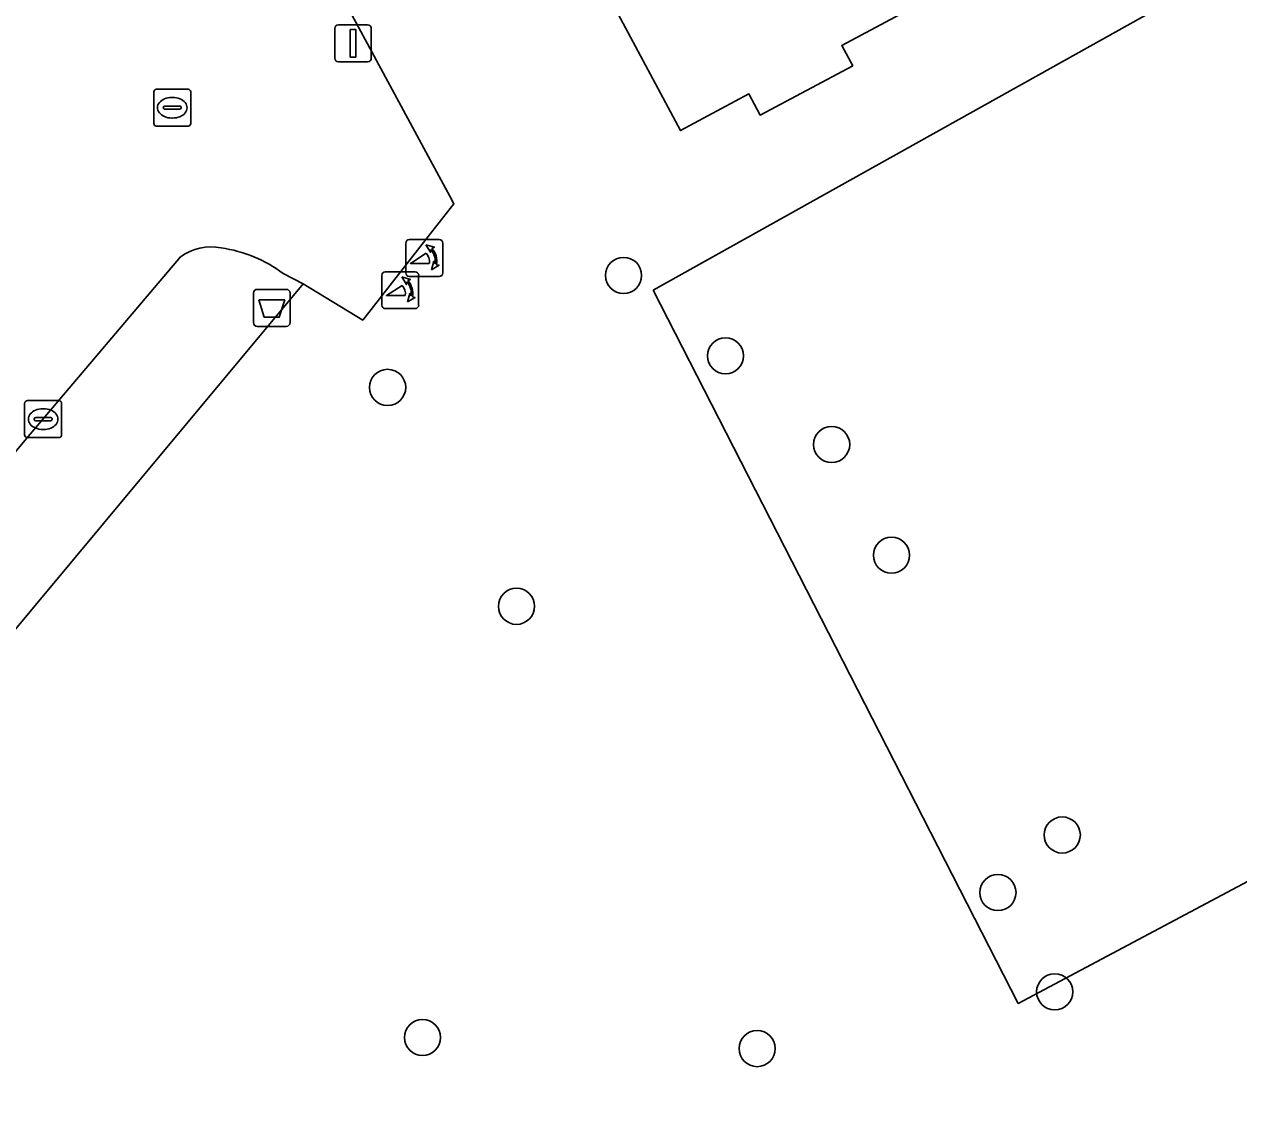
# Model space of a CAD drawing. Extents: x 162073 to 163043, y 381818 to 382561.
# Drawn here: x 162489.07 to 162521.93, y 381990.33 to 382019.98 of the extents above; entities that cross this region are included whole.
import ezdxf

# ---------------------------------------------------------------- set-up
doc = ezdxf.new("R2010")
doc.units = 0
for name, color, linetype in [('IMGEO_Afvalbak', 7, 'Continuous'), ('IMGEO_Boom', 7, 'Continuous'), ('IMGEO_Erf', 7, 'Continuous'), ('IMGEO_Kolk', 7, 'Continuous'), ('IMGEO_Lichtmast', 7, 'Continuous'), ('IMGEO_Pand', 7, 'Continuous'), ('IMGEO_Pand_vergunning_verleend', 7, 'Continuous'), ('IMGEO_Poller', 7, 'Continuous'), ('IMGEO_Rijbaan_lokaal_open', 7, 'Continuous'), ('IMGEO_Rioolput', 7, 'Continuous'), ('IMGEO_Voetpad_open', 7, 'Continuous')]:
    doc.layers.add(name, color=color, linetype=linetype)

msp = doc.modelspace()

# ---------------------------------------------------------------- linework, layer by layer
at = {"layer": 'IMGEO_Afvalbak'}
for p, q in [((162495.27, 382011.91), (162495.27, 382012.71)), ((162495.27, 382012.71), (162495.27, 382011.91)), ((162495.37, 382012.81), (162496.16, 382012.81)), ((162496.16, 382012.81), (162495.37, 382012.81)), ((162496.26, 382012.71), (162496.26, 382011.91)), ((162496.26, 382011.91), (162496.26, 382012.71)), ((162496.16, 382011.81), (162495.37, 382011.81)), ((162495.37, 382011.81), (162496.16, 382011.81))]:
    msp.add_line(p, q, dxfattribs=at)
msp.add_lwpolyline([(162495.413, 382012.524), (162496.117, 382012.524), (162495.968, 382012.054), (162495.562, 382012.054), (162495.413, 382012.524)], dxfattribs=at)
for centre, start, end in [((162495.37, 382012.71), 90, 180), ((162495.37, 382012.71), 90, 180), ((162496.16, 382012.71), 0, 90), ((162496.16, 382012.71), 360, 90), ((162495.37, 382011.91), 180, 270), ((162495.37, 382011.91), 180, 270), ((162496.16, 382011.91), 270, 0), ((162496.16, 382011.91), 270, 0)]:
    msp.add_arc(centre, 0.1, start, end, dxfattribs=at)
at = {"layer": 'IMGEO_Boom'}
for centre in [(162505.284, 382013.187), (162508.04, 382011.012), (162498.901, 382010.159), (162510.913, 382008.614), (162512.531, 382005.62), (162502.386, 382004.239), (162517.152, 381998.055), (162515.412, 381996.498), (162516.947, 381993.813), (162499.843, 381992.58), (162508.897, 381992.279)]:
    msp.add_circle(centre, 0.489, dxfattribs=at)
at = {"layer": 'IMGEO_Erf'}
for points in [[(162574.615, 382046.411), (162523.276, 382089.432), (162521.435, 382087.22), (162500, 382061.465), (162495.527, 382056.09), (162485.32, 382043.802), (162496.476, 382022.946), (162500, 382016.409), (162500.583, 382015.328), (162500.694, 382015.122), (162500, 382014.237), (162498.228, 382011.978), (162496.617, 382012.958), (162485.8, 382000), (162479.39, 381992.322), (162463.245, 381972.97)], [(162525.732, 382027.182), (162511.188, 382019.408), (162511.482, 382018.858), (162508.981, 382017.522), (162508.675, 382018.094), (162506.823, 382017.104), (162503.172, 382023.933), (162502.335, 382023.486), (162500, 382027.855), (162493.755, 382039.539), (162494.355, 382039.86), (162492.417, 382043.487), (162496.014, 382045.41), (162495.116, 382047.09), (162499.843, 382049.616), (162500, 382049.323), (162501.162, 382047.151), (162511.974, 382052.93), (162525.812, 382060.326)]]:
    msp.add_lwpolyline(points, dxfattribs=at)
at = {"layer": 'IMGEO_Kolk'}
for p, q in [((162489.081, 382008.875), (162489.081, 382009.727)), ((162489.156, 382009.801), (162490.008, 382009.801)), ((162490.082, 382009.727), (162490.082, 382008.875)), ((162489.569, 382009.581), (162489.594, 382009.581)), ((162489.34, 382009.295), (162489.34, 382009.307)), ((162489.778, 382009.258), (162489.38, 382009.258)), ((162489.383, 382009.344), (162489.781, 382009.344)), ((162489.824, 382009.307), (162489.824, 382009.295)), ((162490.008, 382008.801), (162489.156, 382008.801)), ((162489.592, 382009.021), (162489.567, 382009.021))]:
    msp.add_line(p, q, dxfattribs=at)
for points in [[(162489.081, 382008.875), (162489.081, 382009.727)], [(162489.156, 382009.801), (162490.008, 382009.801)], [(162490.082, 382009.727), (162490.082, 382008.875)], [(162490.008, 382008.801), (162489.156, 382008.801)]]:
    msp.add_lwpolyline(points, dxfattribs=at)
for centre, radius, start, end in [((162489.158, 382009.725), 0.0765, 91.552, 178.448), ((162489.158, 382009.725), 0.0765, 91.552, 178.448), ((162490.006, 382009.725), 0.0765, 1.552, 88.448), ((162490.006, 382009.725), 0.0765, 1.552, 88.448), ((162489.38, 382009.304), 0.0403, 85.8775, 175.7526), ((162489.377, 382009.294), 0.0366, 178.938, 274.7102), ((162489.781, 382009.301), 0.043, 264.8664, 352.4533), ((162489.785, 382009.306), 0.0386, 1.7309, 96.639), ((162489.158, 382008.877), 0.0765, 181.552, 268.448), ((162489.158, 382008.877), 0.0765, 181.552, 268.448), ((162490.006, 382008.877), 0.0765, 271.552, 358.448), ((162490.006, 382008.877), 0.0765, 271.552, 358.448)]:
    msp.add_arc(centre, radius, start, end, dxfattribs=at)
for centre, major_axis, ratio, start_param, end_param in [((162489.568, 382009.301), (-0.387, 0.002), 0.722429, 4.712389, 7.853982), ((162489.593, 382009.301), (-0.39, 0.002), 0.717154, 1.570796, 4.712389)]:
    msp.add_ellipse(centre, major_axis=major_axis, ratio=ratio, start_param=start_param, end_param=end_param, dxfattribs=at)
at = {"layer": 'IMGEO_Lichtmast'}
for p, q in [((162497.57, 382019.965), (162498.36, 382019.965)), ((162498.36, 382019.965), (162497.57, 382019.965)), ((162497.47, 382019.065), (162497.47, 382019.865)), ((162497.47, 382019.865), (162497.47, 382019.065)), ((162498.46, 382019.865), (162498.46, 382019.065)), ((162498.46, 382019.065), (162498.46, 382019.865)), ((162498.36, 382018.965), (162497.57, 382018.965)), ((162497.57, 382018.965), (162498.36, 382018.965))]:
    msp.add_line(p, q, dxfattribs=at)
msp.add_lwpolyline([(162497.89, 382019.84), (162498.04, 382019.84), (162498.04, 382019.09), (162497.89, 382019.09), (162497.89, 382019.84)], dxfattribs=at)
for centre, start, end in [((162497.57, 382019.865), 90, 180), ((162497.57, 382019.865), 90, 180), ((162498.36, 382019.865), 0, 90), ((162498.36, 382019.865), 360, 90), ((162497.57, 382019.065), 180, 270), ((162497.57, 382019.065), 180, 270), ((162498.36, 382019.065), 270, 0), ((162498.36, 382019.065), 270, 0)]:
    msp.add_arc(centre, 0.1, start, end, dxfattribs=at)
at = {"layer": 'IMGEO_Pand'}
msp.add_lwpolyline([(162525.812, 382060.326), (162511.974, 382052.93), (162501.162, 382047.151), (162500, 382049.323), (162499.843, 382049.616), (162495.116, 382047.09), (162496.014, 382045.41), (162492.417, 382043.487), (162494.355, 382039.86), (162493.755, 382039.539), (162500, 382027.855), (162502.335, 382023.486), (162503.172, 382023.933), (162506.823, 382017.104), (162508.675, 382018.094), (162508.981, 382017.522), (162511.482, 382018.858), (162511.188, 382019.408), (162525.732, 382027.182)], dxfattribs=at)
at = {"layer": 'IMGEO_Pand_vergunning_verleend'}
msp.add_lwpolyline([(162506.081, 382012.787), (162537.921, 382030.563), (162540.97, 382025.099), (162552.035, 382031.277), (162550.142, 382034.668), (162552.563, 382036.019), (162551.527, 382037.874), (162556.827, 382040.832), (162559.133, 382036.702), (162567.615, 382040.58), (162572.407, 382031.568), (162571.087, 382030.866), (162573.731, 382025.895), (162561.053, 382019.153), (162561.748, 382017.847), (162515.96, 381993.499)], close=True, dxfattribs=at)
at = {"layer": 'IMGEO_Poller'}
for p, q in [((162499.394, 382014.061), (162499.394, 382013.254)), ((162499.394, 382014.061), (162499.394, 382013.254)), ((162500.296, 382014.156), (162499.488, 382014.156)), ((162500.296, 382014.156), (162499.488, 382014.156)), ((162500.39, 382013.254), (162500.39, 382014.061)), ((162500.39, 382013.254), (162500.39, 382014.061)), ((162498.744, 382013.19), (162498.744, 382012.383)), ((162498.744, 382013.19), (162498.744, 382012.383)), ((162499.646, 382013.285), (162498.838, 382013.285)), ((162499.646, 382013.285), (162498.838, 382013.285)), ((162499.488, 382013.159), (162500.296, 382013.159)), ((162499.488, 382013.159), (162500.296, 382013.159)), ((162499.74, 382012.383), (162499.74, 382013.19)), ((162499.74, 382012.383), (162499.74, 382013.19)), ((162498.838, 382012.288), (162499.646, 382012.288)), ((162498.838, 382012.288), (162499.646, 382012.288))]:
    msp.add_line(p, q, dxfattribs=at)
for points in [[(162500.073, 382013.885), (162500.061, 382013.812), (162499.936, 382014.017)], [(162499.936, 382014.017), (162500.167, 382013.951), (162500.096, 382013.919)], [(162500.029, 382013.512), (162499.516, 382013.512), (162499.946, 382013.787)], [(162500.089, 382013.34), (162500.155, 382013.571), (162500.185, 382013.503)], [(162500.221, 382013.476), (162500.293, 382013.465), (162500.089, 382013.34)], [(162499.423, 382013.014), (162499.411, 382012.941), (162499.286, 382013.146)], [(162499.286, 382013.146), (162499.517, 382013.08), (162499.446, 382013.048)], [(162499.379, 382012.641), (162498.866, 382012.641), (162499.296, 382012.916)], [(162499.439, 382012.469), (162499.505, 382012.7), (162499.535, 382012.632)], [(162499.571, 382012.605), (162499.643, 382012.594), (162499.439, 382012.469)]]:
    msp.add_lwpolyline(points, dxfattribs=at)
for centre, radius, start, end in [((162499.488, 382014.061), 0.0946, 90, 180), ((162499.488, 382014.061), 0.0946, 90, 180), ((162500.296, 382014.061), 0.0946, 0, 90), ((162500.296, 382014.061), 0.0946, 0, 90), ((162499.701, 382013.562), 0.332, 351.3247, 42.4854), ((162499.715, 382013.572), 0.476, 351.7527, 41.1691), ((162499.715, 382013.572), 0.516, 349.3569, 42.2912), ((162498.838, 382013.19), 0.0946, 90, 180), ((162498.838, 382013.19), 0.0946, 90, 180), ((162499.488, 382013.254), 0.0946, 180, 270), ((162499.488, 382013.254), 0.0946, 180, 270), ((162499.065, 382012.701), 0.476, 351.7527, 41.1691), ((162499.065, 382012.701), 0.516, 349.3569, 42.2912), ((162499.646, 382013.19), 0.0946, 0, 90), ((162499.646, 382013.19), 0.0946, 0, 90), ((162500.296, 382013.254), 0.0946, 270, 0), ((162500.296, 382013.254), 0.0946, 270, 0), ((162499.051, 382012.691), 0.332, 351.3247, 42.4854), ((162498.838, 382012.383), 0.0946, 180, 270), ((162498.838, 382012.383), 0.0946, 180, 270), ((162499.646, 382012.383), 0.0946, 270, 0), ((162499.646, 382012.383), 0.0946, 270, 0)]:
    msp.add_arc(centre, radius, start, end, dxfattribs=at)
at = {"layer": 'IMGEO_Rijbaan_lokaal_open'}
for points in [[(162496.079, 382013.239), (162496.617, 382012.958), (162498.228, 382011.978), (162500, 382014.237), (162500.694, 382015.122), (162500.583, 382015.328), (162500, 382016.409), (162496.476, 382022.946), (162495.614, 382022.55)], [(162477.884, 381995.381), (162481.777, 382000), (162484.071, 382002.722), (162489.234, 382008.892), (162493.299, 382013.689)]]:
    msp.add_lwpolyline(points, dxfattribs=at)
for centre, radius, start, end in [((162494.127, 382012.544), 1.413, 78.9609, 125.8758), ((162493.86, 382010.237), 3.733, 53.5324, 81.7176)]:
    msp.add_arc(centre, radius, start, end, dxfattribs=at)
at = {"layer": 'IMGEO_Rioolput'}
for p, q in [((162492.574, 382017.296), (162492.574, 382018.148)), ((162492.649, 382018.222), (162493.501, 382018.222)), ((162493.062, 382018.002), (162493.087, 382018.002)), ((162493.575, 382018.148), (162493.575, 382017.296)), ((162492.833, 382017.716), (162492.833, 382017.728)), ((162493.271, 382017.679), (162492.873, 382017.679)), ((162492.876, 382017.765), (162493.274, 382017.765)), ((162493.317, 382017.728), (162493.317, 382017.716)), ((162493.085, 382017.442), (162493.06, 382017.442)), ((162493.501, 382017.222), (162492.649, 382017.222))]:
    msp.add_line(p, q, dxfattribs=at)
for points in [[(162492.574, 382017.296), (162492.574, 382018.148)], [(162492.649, 382018.222), (162493.501, 382018.222)], [(162493.575, 382018.148), (162493.575, 382017.296)], [(162493.501, 382017.222), (162492.649, 382017.222)]]:
    msp.add_lwpolyline(points, dxfattribs=at)
for centre, radius, start, end in [((162492.651, 382018.146), 0.0765, 91.552, 178.448), ((162492.651, 382018.146), 0.0765, 91.552, 178.448), ((162493.499, 382018.146), 0.0765, 1.552, 88.448), ((162493.499, 382018.146), 0.0765, 1.552, 88.448), ((162492.873, 382017.725), 0.0403, 85.8775, 175.7526), ((162492.87, 382017.715), 0.0366, 178.938, 274.7102), ((162493.274, 382017.722), 0.043, 264.8664, 352.4533), ((162493.278, 382017.727), 0.0386, 1.7309, 96.639), ((162492.651, 382017.298), 0.0765, 181.552, 268.448), ((162492.651, 382017.298), 0.0765, 181.552, 268.448), ((162493.499, 382017.298), 0.0765, 271.552, 358.448), ((162493.499, 382017.298), 0.0765, 271.552, 358.448)]:
    msp.add_arc(centre, radius, start, end, dxfattribs=at)
for centre, major_axis, ratio, start_param, end_param in [((162493.061, 382017.722), (-0.387, 0.002), 0.722429, 4.712389, 7.853982), ((162493.086, 382017.722), (-0.39, 0.002), 0.717154, 1.570796, 4.712389)]:
    msp.add_ellipse(centre, major_axis=major_axis, ratio=ratio, start_param=start_param, end_param=end_param, dxfattribs=at)
at = {"layer": 'IMGEO_Voetpad_open'}
for points in [[(162493.299, 382013.689), (162489.234, 382008.892), (162484.071, 382002.722), (162481.777, 382000), (162477.884, 381995.381), (162472.165, 381988.591), (162467.651, 381983.253), (162462.74, 381977.194), (162461.704, 381975.992)], [(162479.39, 381992.322), (162485.8, 382000), (162496.617, 382012.958), (162496.079, 382013.239)]]:
    msp.add_lwpolyline(points, dxfattribs=at)
for centre, radius, start, end in [((162494.127, 382012.544), 1.413, 78.9609, 125.8758), ((162493.86, 382010.237), 3.733, 53.5324, 81.7176)]:
    msp.add_arc(centre, radius, start, end, dxfattribs=at)

doc.saveas('drawing.dxf')
